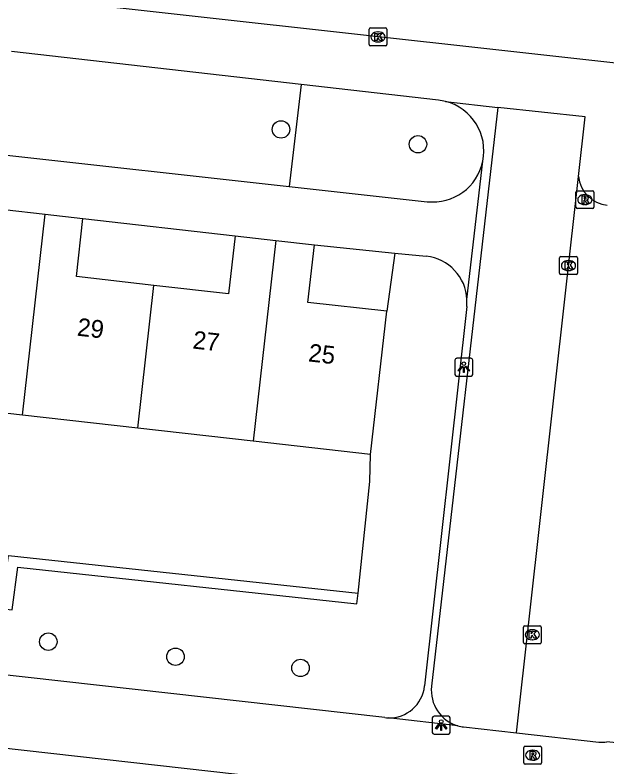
# Model space of a CAD drawing. Extents: x 161928 to 163055, y 386475 to 387428.
# Drawn here: x 162450.76 to 162483.94, y 386907.95 to 386950.11 of the extents above; entities that cross this region are included whole.
import ezdxf

# ---------------------------------------------------------------- set-up
doc = ezdxf.new("R2010")
doc.units = 0
for name, color, linetype in [('IMGEO_Boom', 7, 'Continuous'), ('IMGEO_Groenvoorziening', 7, 'Continuous'), ('IMGEO_Haag', 7, 'Continuous'), ('IMGEO_Kolk', 7, 'Continuous'), ('IMGEO_Lichtpunt', 7, 'Continuous'), ('IMGEO_Pand', 7, 'Continuous'), ('IMGEO_Pand_nummerreeks', 7, 'Continuous'), ('IMGEO_Rijbaan_lokaal_gesloten', 7, 'Continuous'), ('IMGEO_Rijbaan_lokaal_open', 7, 'Continuous'), ('IMGEO_Rioolput', 7, 'Continuous'), ('IMGEO_Voetpad_open', 7, 'Continuous')]:
    doc.layers.add(name, color=color, linetype=linetype)

msp = doc.modelspace()

# ---------------------------------------------------------------- linework, layer by layer
at = {"layer": 'IMGEO_Boom'}
for centre in [(162465.67, 386943.696), (162473.345, 386942.865), (162452.626, 386914.977), (162459.756, 386914.131), (162466.763, 386913.504)]:
    msp.add_circle(centre, 0.489, dxfattribs=at)
at = {"layer": 'IMGEO_Groenvoorziening'}
for points in [[(162466.803, 386946.213), (162466.136, 386940.503)], [(162472.048, 386936.764), (162471.595, 386933.502)], [(162469.988, 386917.691), (162470.644, 386923.958), (162470.689, 386925.471)]]:
    msp.add_lwpolyline(points, dxfattribs=at)
at = {"layer": 'IMGEO_Haag'}
for points in [[(162439.328, 386919.739), (162439.244, 386919.145), (162442.803, 386918.746), (162442.659, 386917.653), (162450.605, 386916.763), (162450.921, 386919.151), (162469.923, 386917.094), (162469.988, 386917.691)], [(162439.328, 386919.739), (162443.479, 386919.274), (162443.334, 386918.181), (162450.087, 386917.425), (162450.403, 386919.811), (162469.988, 386917.691)]]:
    msp.add_lwpolyline(points, dxfattribs=at)
at = {"layer": 'IMGEO_Kolk'}
for p, q in [((162470.606, 386948.458), (162470.606, 386949.31)), ((162470.681, 386949.384), (162471.533, 386949.384)), ((162471.094, 386949.164), (162471.119, 386949.164)), ((162471.607, 386949.31), (162471.607, 386948.458)), ((162471.533, 386948.384), (162470.681, 386948.384)), ((162471.117, 386948.604), (162471.092, 386948.604)), ((162481.282, 386935.639), (162481.282, 386936.491)), ((162481.357, 386936.565), (162482.209, 386936.565)), ((162482.283, 386936.491), (162482.283, 386935.639)), ((162481.77, 386936.345), (162481.795, 386936.345)), ((162481.793, 386935.785), (162481.768, 386935.785)), ((162482.209, 386935.565), (162481.357, 386935.565)), ((162479.254, 386914.938), (162479.254, 386915.79)), ((162479.329, 386915.864), (162480.181, 386915.864)), ((162480.255, 386915.79), (162480.255, 386914.938)), ((162479.742, 386915.644), (162479.767, 386915.644)), ((162479.765, 386915.084), (162479.74, 386915.084)), ((162480.181, 386914.864), (162479.329, 386914.864))]:
    msp.add_line(p, q, dxfattribs=at)
for points in [[(162470.606, 386948.458), (162470.606, 386949.31)], [(162470.681, 386949.384), (162471.533, 386949.384)], [(162470.927, 386949.084), (162471.05, 386949.084), (162471.05, 386948.933), (162471.18, 386949.084), (162471.344, 386949.084), (162471.198, 386948.933), (162471.351, 386948.684), (162471.199, 386948.684), (162471.114, 386948.848), (162471.05, 386948.781), (162471.05, 386948.684), (162470.927, 386948.684), (162470.927, 386949.084)], [(162471.607, 386949.31), (162471.607, 386948.458)], [(162471.533, 386948.384), (162470.681, 386948.384)], [(162481.282, 386935.639), (162481.282, 386936.491)], [(162481.357, 386936.565), (162482.209, 386936.565)], [(162482.283, 386936.491), (162482.283, 386935.639)], [(162481.603, 386936.265), (162481.726, 386936.265), (162481.726, 386936.114), (162481.856, 386936.265), (162482.02, 386936.265), (162481.874, 386936.114), (162482.027, 386935.865), (162481.875, 386935.865), (162481.79, 386936.029), (162481.726, 386935.962), (162481.726, 386935.865), (162481.603, 386935.865), (162481.603, 386936.265)], [(162482.209, 386935.565), (162481.357, 386935.565)], [(162479.254, 386914.938), (162479.254, 386915.79)], [(162479.329, 386915.864), (162480.181, 386915.864)], [(162480.255, 386915.79), (162480.255, 386914.938)], [(162479.575, 386915.564), (162479.698, 386915.564), (162479.698, 386915.413), (162479.828, 386915.564), (162479.992, 386915.564), (162479.846, 386915.413), (162479.999, 386915.164), (162479.847, 386915.164), (162479.762, 386915.328), (162479.698, 386915.261), (162479.698, 386915.164), (162479.575, 386915.164), (162479.575, 386915.564)], [(162480.181, 386914.864), (162479.329, 386914.864)]]:
    msp.add_lwpolyline(points, dxfattribs=at)
for centre, start, end in [((162470.683, 386949.308), 91.552, 178.448), ((162470.683, 386949.308), 91.552, 178.448), ((162471.531, 386949.308), 1.552, 88.448), ((162471.531, 386949.308), 1.552, 88.448), ((162470.683, 386948.46), 181.552, 268.448), ((162470.683, 386948.46), 181.552, 268.448), ((162471.531, 386948.46), 271.552, 358.448), ((162471.531, 386948.46), 271.552, 358.448), ((162481.359, 386936.489), 91.552, 178.448), ((162481.359, 386936.489), 91.552, 178.448), ((162482.207, 386936.489), 1.552, 88.448), ((162482.207, 386936.489), 1.552, 88.448), ((162481.359, 386935.641), 181.552, 268.448), ((162481.359, 386935.641), 181.552, 268.448), ((162482.207, 386935.641), 271.552, 358.448), ((162482.207, 386935.641), 271.552, 358.448), ((162479.331, 386915.788), 91.552, 178.448), ((162479.331, 386915.788), 91.552, 178.448), ((162480.179, 386915.788), 1.552, 88.448), ((162480.179, 386915.788), 1.552, 88.448), ((162479.331, 386914.94), 181.552, 268.448), ((162479.331, 386914.94), 181.552, 268.448), ((162480.179, 386914.94), 271.552, 358.448), ((162480.179, 386914.94), 271.552, 358.448)]:
    msp.add_arc(centre, 0.0765, start, end, dxfattribs=at)
for centre, major_axis, ratio, start_param, end_param in [((162471.093, 386948.884), (-0.387, 0.002), 0.722429, 4.712389, 7.853982), ((162471.118, 386948.884), (-0.39, 0.002), 0.717154, 1.570796, 4.712389), ((162481.769, 386936.065), (-0.387, 0.002), 0.722429, 4.712389, 7.853982), ((162481.794, 386936.065), (-0.39, 0.002), 0.717154, 1.570796, 4.712389), ((162479.741, 386915.364), (-0.387, 0.002), 0.722429, 4.712389, 7.853982), ((162479.766, 386915.364), (-0.39, 0.002), 0.717154, 1.570796, 4.712389)]:
    msp.add_ellipse(centre, major_axis=major_axis, ratio=ratio, start_param=start_param, end_param=end_param, dxfattribs=at)
at = {"layer": 'IMGEO_Lichtpunt'}
for p, q in [((162475.42, 386930.768), (162475.42, 386929.961)), ((162475.42, 386930.768), (162475.42, 386929.961)), ((162476.322, 386930.863), (162475.514, 386930.863)), ((162476.322, 386930.863), (162475.514, 386930.863)), ((162476.416, 386929.961), (162476.416, 386930.768)), ((162476.416, 386929.961), (162476.416, 386930.768)), ((162475.514, 386929.867), (162476.322, 386929.867)), ((162475.514, 386929.867), (162476.322, 386929.867)), ((162474.151, 386910.7), (162474.151, 386909.893)), ((162474.151, 386910.7), (162474.151, 386909.893)), ((162475.053, 386910.795), (162474.245, 386910.795)), ((162475.053, 386910.795), (162474.245, 386910.795)), ((162475.147, 386909.893), (162475.147, 386910.7)), ((162475.147, 386909.893), (162475.147, 386910.7)), ((162474.245, 386909.799), (162475.053, 386909.799)), ((162474.245, 386909.799), (162475.053, 386909.799))]:
    msp.add_line(p, q, dxfattribs=at)
for points in [[(162475.794, 386930.432), (162475.833, 386930.404), (162475.645, 386930.142), (162475.607, 386930.169), (162475.794, 386930.432)], [(162475.896, 386930.384), (162475.943, 386930.384), (162475.943, 386930.062), (162475.896, 386930.062), (162475.896, 386930.384)], [(162476.006, 386930.404), (162476.044, 386930.431), (162476.231, 386930.169), (162476.192, 386930.141), (162476.006, 386930.404)], [(162474.525, 386910.364), (162474.564, 386910.336), (162474.376, 386910.074), (162474.338, 386910.101), (162474.525, 386910.364)], [(162474.627, 386910.316), (162474.674, 386910.316), (162474.674, 386909.994), (162474.627, 386909.994), (162474.627, 386910.316)], [(162474.737, 386910.336), (162474.775, 386910.363), (162474.962, 386910.101), (162474.923, 386910.073), (162474.737, 386910.336)]]:
    msp.add_lwpolyline(points, dxfattribs=at)
for centre in [(162475.919, 386930.566), (162474.65, 386910.498)]:
    msp.add_circle(centre, 0.0994, dxfattribs=at)
for centre, start, end in [((162475.514, 386930.768), 90, 180), ((162475.514, 386930.768), 90, 180), ((162476.322, 386930.768), 0, 90), ((162476.322, 386930.768), 0, 90), ((162475.514, 386929.961), 180, 270), ((162475.514, 386929.961), 180, 270), ((162476.322, 386929.961), 270, 0), ((162476.322, 386929.961), 270, 360), ((162474.245, 386910.7), 90, 180), ((162474.245, 386910.7), 90, 180), ((162475.053, 386910.7), 0, 90), ((162475.053, 386910.7), 0, 90), ((162474.245, 386909.893), 180, 270), ((162474.245, 386909.893), 180, 270), ((162475.053, 386909.893), 270, 0), ((162475.053, 386909.893), 270, 360)]:
    msp.add_arc(centre, 0.0946, start, end, dxfattribs=at)
at = {"layer": 'IMGEO_Pand'}
for points in [[(162450.16, 386939.202), (162452.459, 386938.943)], [(162451.187, 386927.671), (162452.459, 386938.943)], [(162452.459, 386938.943), (162454.567, 386938.705)], [(162458.55, 386934.955), (162454.199, 386935.445), (162454.567, 386938.705)], [(162463.092, 386937.731), (162462.726, 386934.484), (162458.55, 386934.955)], [(162463.092, 386937.731), (162465.376, 386937.473)], [(162465.376, 386937.473), (162464.105, 386926.214)], [(162465.376, 386937.473), (162467.541, 386937.229)], [(162471.595, 386933.502), (162467.177, 386934.001), (162467.541, 386937.229)], [(162457.646, 386926.942), (162458.55, 386934.955)], [(162470.689, 386925.471), (162471.595, 386933.502)], [(162451.187, 386927.671), (162444.728, 386928.399)], [(162457.646, 386926.942), (162451.187, 386927.671)], [(162464.105, 386926.214), (162457.646, 386926.942)], [(162470.689, 386925.471), (162464.105, 386926.214)]]:
    msp.add_lwpolyline(points, dxfattribs=at)
at = {"layer": 'IMGEO_Rijbaan_lokaal_gesloten'}
msp.add_lwpolyline([(162514.535, 386944.015), (162513.78, 386944.097), (162511.459, 386944.349), (162507.486, 386944.832), (162501.682, 386945.479), (162500, 386945.666), (162494.629, 386946.268), (162483.095, 386947.562), (162478.208, 386948.11), (162400.518, 386956.742), (162399.39, 386956.85), (162398.138, 386956.975)], dxfattribs=at)
at = {"layer": 'IMGEO_Rijbaan_lokaal_open'}
for points in [[(162477.818, 386944.932), (162474.107, 386912.473)], [(162482.339, 386941.066), (162482.71, 386944.395), (162477.818, 386944.932)], [(162478.86, 386909.869), (162482.339, 386941.066)], [(162475.899, 386910.2), (162478.86, 386909.869)]]:
    msp.add_lwpolyline(points, dxfattribs=at)
for centre, radius, start, end in [((162476.148, 386912.239), 2.055, 173.4686, 254.0311), ((162476.165, 386912.324), 2.141, 254.2315, 262.8698)]:
    msp.add_arc(centre, radius, start, end, dxfattribs=at)
at = {"layer": 'IMGEO_Rioolput'}
for p, q in [((162482.276, 386940.26), (162483.128, 386940.26)), ((162482.201, 386939.334), (162482.201, 386940.186)), ((162482.689, 386940.04), (162482.714, 386940.04)), ((162483.202, 386940.186), (162483.202, 386939.334)), ((162482.712, 386939.48), (162482.687, 386939.48)), ((162483.128, 386939.26), (162482.276, 386939.26)), ((162479.275, 386908.186), (162479.275, 386909.038)), ((162479.35, 386909.112), (162480.202, 386909.112)), ((162480.276, 386909.038), (162480.276, 386908.186)), ((162479.763, 386908.892), (162479.788, 386908.892)), ((162479.786, 386908.332), (162479.761, 386908.332)), ((162480.202, 386908.112), (162479.35, 386908.112))]:
    msp.add_line(p, q, dxfattribs=at)
for points in [[(162482.276, 386940.26), (162483.128, 386940.26)], [(162482.201, 386939.334), (162482.201, 386940.186)], [(162482.79, 386939.958), (162482.538, 386939.96), (162482.538, 386939.56)], [(162482.716, 386939.879), (162482.662, 386939.879), (162482.662, 386939.798)], [(162482.662, 386939.798), (162482.714, 386939.798)], [(162483.202, 386940.186), (162483.202, 386939.334)], [(162482.538, 386939.56), (162482.662, 386939.56), (162482.662, 386939.722), (162482.673, 386939.722)], [(162482.72, 386939.693), (162482.791, 386939.56), (162482.931, 386939.56), (162482.866, 386939.686)], [(162483.128, 386939.26), (162482.276, 386939.26)], [(162479.275, 386908.186), (162479.275, 386909.038)], [(162479.35, 386909.112), (162480.202, 386909.112)], [(162480.276, 386909.038), (162480.276, 386908.186)], [(162479.864, 386908.81), (162479.612, 386908.812), (162479.612, 386908.412)], [(162479.79, 386908.731), (162479.736, 386908.731), (162479.736, 386908.65)], [(162479.736, 386908.65), (162479.788, 386908.65)], [(162479.612, 386908.412), (162479.736, 386908.412), (162479.736, 386908.574), (162479.747, 386908.574)], [(162479.794, 386908.545), (162479.865, 386908.412), (162480.005, 386908.412), (162479.94, 386908.538)], [(162480.202, 386908.112), (162479.35, 386908.112)]]:
    msp.add_lwpolyline(points, dxfattribs=at)
for centre, radius, start, end in [((162482.278, 386940.184), 0.0765, 91.552, 178.448), ((162482.278, 386940.184), 0.0765, 91.552, 178.448), ((162483.126, 386940.184), 0.0765, 1.552, 88.448), ((162483.126, 386940.184), 0.0765, 1.552, 88.448), ((162482.698, 386939.987), 0.19, 274.7715, 282.9687), ((162482.722, 386939.783), 0.0964, 77.0061, 93.1865), ((162482.736, 386939.84), 0.0378, 276.6634, 79.6772), ((162482.789, 386939.848), 0.109, 350.3612, 89.416), ((162482.787, 386939.848), 0.112, 277.5842, 350.9817), ((162482.672, 386939.669), 0.0533, 26.0293, 88.6989), ((162482.771, 386939.633), 0.108, 29.5134, 73.7905), ((162482.278, 386939.336), 0.0765, 181.552, 268.448), ((162482.278, 386939.336), 0.0765, 181.552, 268.448), ((162483.126, 386939.336), 0.0765, 271.552, 358.448), ((162483.126, 386939.336), 0.0765, 271.552, 358.448), ((162479.352, 386909.036), 0.0765, 91.552, 178.448), ((162479.352, 386909.036), 0.0765, 91.552, 178.448), ((162480.2, 386909.036), 0.0765, 1.552, 88.448), ((162480.2, 386909.036), 0.0765, 1.552, 88.448), ((162479.772, 386908.839), 0.19, 274.7715, 282.9687), ((162479.796, 386908.635), 0.0964, 77.0061, 93.1865), ((162479.81, 386908.692), 0.0378, 276.6634, 79.6772), ((162479.863, 386908.7), 0.109, 350.3612, 89.416), ((162479.861, 386908.7), 0.112, 277.5842, 350.9817), ((162479.845, 386908.485), 0.108, 29.5134, 73.7905), ((162479.352, 386908.188), 0.0765, 181.552, 268.448), ((162479.352, 386908.188), 0.0765, 181.552, 268.448), ((162479.746, 386908.521), 0.0533, 26.0293, 88.6989), ((162480.2, 386908.188), 0.0765, 271.552, 358.448), ((162480.2, 386908.188), 0.0765, 271.552, 358.448)]:
    msp.add_arc(centre, radius, start, end, dxfattribs=at)
for centre, major_axis, ratio, start_param, end_param in [((162482.688, 386939.76), (-0.387, 0.002), 0.722429, 4.712389, 7.853982), ((162482.713, 386939.76), (-0.39, 0.002), 0.717154, 1.570796, 4.712389), ((162479.762, 386908.612), (-0.387, 0.002), 0.722429, 4.712389, 7.853982), ((162479.787, 386908.612), (-0.39, 0.002), 0.717154, 1.570796, 4.712389)]:
    msp.add_ellipse(centre, major_axis=major_axis, ratio=ratio, start_param=start_param, end_param=end_param, dxfattribs=at)
at = {"layer": 'IMGEO_Voetpad_open'}
for points in [[(162466.803, 386946.213), (162450.573, 386948.058)], [(162474.498, 386945.338), (162466.803, 386946.213)], [(162474.897, 386945.264), (162477.818, 386944.932)], [(162449.975, 386942.296), (162466.136, 386940.503)], [(162476.092, 386934.157), (162476.978, 386941.911)], [(162466.136, 386940.503), (162473.858, 386939.646)], [(162454.567, 386938.705), (162463.092, 386937.731)], [(162467.541, 386937.229), (162472.048, 386936.764)], [(162472.048, 386936.764), (162473.808, 386936.582)], [(162476.079, 386933.769), (162473.719, 386912.492)], [(162471.497, 386910.717), (162391.338, 386919.709)], [(162390.795, 386915.696), (162475.353, 386906.189)], [(162475.583, 386910.264), (162471.672, 386910.705)], [(162478.86, 386909.869), (162483.491, 386909.351)], [(162489.009, 386908.821), (162483.939, 386909.36)]]:
    msp.add_lwpolyline(points, dxfattribs=at)
for centre, radius, start, end in [((162474.174, 386942.476), 2.88, 75.4532, 83.533), ((162474.178, 386942.495), 2.86, 348.2098, 75.4409), ((162474.173, 386942.493), 2.865, 263.683, 348.2734), ((162484.125, 386941.242), 1.795, 185.6295, 264.6897), ((162473.551, 386934.052), 2.543, 2.3745, 84.1954), ((162473.577, 386934.047), 2.517, 353.6581, 2.5039), ((162471.723, 386912.712), 2.008, 268.5322, 353.7088), ((162471.714, 386912.601), 1.896, 263.426, 268.7285), ((162483.675, 386911.357), 2.015, 264.7654, 277.5363)]:
    msp.add_arc(centre, radius, start, end, dxfattribs=at)

# ---------------------------------------------------------------- texts
at = {"layer": 'IMGEO_Pand_nummerreeks'}
for s, p in [('29', (162454.208, 386932.138)), ('27', (162460.689, 386931.417)), ('25', (162467.17, 386930.695))]:
    msp.add_text(s, height=1, rotation=353.6448, dxfattribs=at).set_placement(p)

doc.saveas('drawing.dxf')
